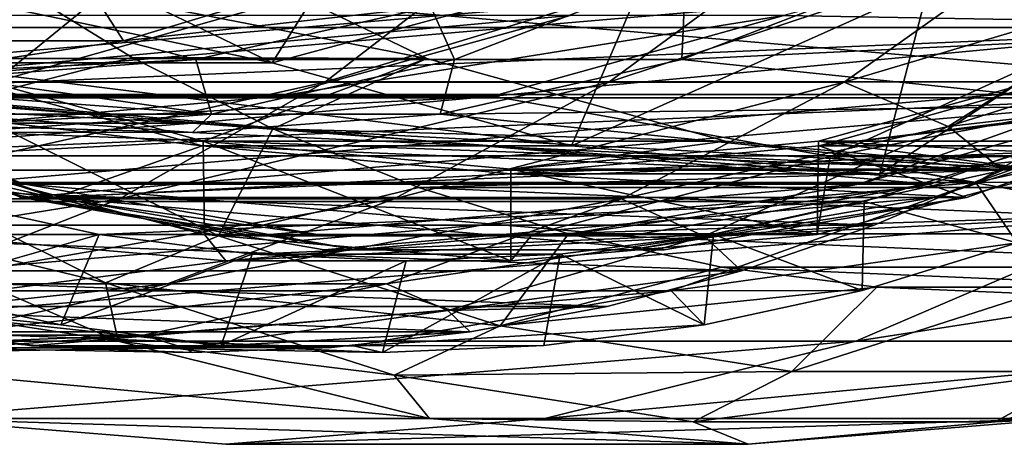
# Model space of a CAD drawing. Header units: metres. Extents: x 26 to 263, y -109 to 109.
# Tile 751 of 771: x 247.05 to 252.42, y -11.5 to -9.19. Entities that reach past the tile are written whole.
import ezdxf

# ---------------------------------------------------------------- set-up
doc = ezdxf.new("R2010")
doc.units = ezdxf.units.M
doc.layers.add('solid_500750', color=7, linetype='CONTINUOUS')

msp = doc.modelspace()

# ---------------------------------------------------------------- linework, layer by layer
at = {"layer": 'solid_500750'}
for points in [[(251.213486, -9.161921, 98.863007), (253.803558, -9.208921, 99.556908), (255.18866, -8.09284, 99.927994)], [(248.426163, -9.420419, 83.130783), (246.896362, -8.681905, 82.720932), (249.030045, -8.457233, 82.231422)], [(248.426163, -9.420419, 83.130783), (249.030045, -8.457233, 82.231422), (250.493774, -8.86327, 82.623566)], [(244.884521, -8.68198, 90.231133), (246.896362, -8.681905, 82.720932), (248.426163, -9.420419, 83.130783)], [(246.413925, -9.420334, 90.640877), (244.884521, -8.68198, 90.231133), (248.426163, -9.420419, 83.130783)], [(244.896133, -8.660007, 90.234245), (246.422531, -9.396883, 90.643181), (247.743011, -8.660254, 79.609024)], [(246.422531, -9.396883, 90.643181), (249.268768, -9.39678, 80.017792), (247.743011, -8.660254, 79.609024)], [(247.743011, -8.660254, 79.609024), (249.268768, -9.39678, 80.017792), (246.93071, -8.940717, 79.391403)], [(243.662445, -8.706651, 92.181313), (245.121109, -9.523879, 92.572105), (254.651062, -8.706651, 95.125267)], [(253.580582, -9.523879, 93.285576), (245.509277, -9.523879, 91.123199), (244.050629, -8.706651, 90.732407)], [(255.039246, -8.706651, 93.676361), (253.580582, -9.523879, 93.285576), (244.050629, -8.706651, 90.732407)], [(247.890961, -8.726887, 115.067032), (245.783951, -8.726887, 117.819817), (244.866577, -9.526279, 117.051865)], [(246.910095, -9.526279, 114.382042), (247.890961, -8.726887, 115.067032), (244.866577, -9.526279, 117.051865)], [(245.121109, -9.523879, 92.572105), (253.192398, -9.523879, 94.734482), (254.651062, -8.706651, 95.125267)], [(249.749786, -8.726887, 112.140915), (247.890961, -8.726887, 115.067032), (246.910095, -9.526279, 114.382042)], [(248.712891, -9.526279, 111.544121), (249.749786, -8.726887, 112.140915), (246.910095, -9.526279, 114.382042)], [(251.346222, -8.726887, 109.063789), (249.749786, -8.726887, 112.140915), (248.712891, -9.526279, 111.544121)], [(250.261215, -9.526279, 108.559731), (251.346222, -8.726887, 109.063789), (248.712891, -9.526279, 111.544121)], [(252.668106, -8.726887, 105.859116), (251.346222, -8.726887, 109.063789), (250.261215, -9.526279, 108.559731)], [(251.543259, -9.526279, 105.451637), (252.668106, -8.726887, 105.859116), (250.261215, -9.526279, 108.559731)], [(253.348404, -8.986669, 102.520256), (252.668106, -8.726887, 105.859116), (251.543259, -9.526279, 105.451637)], [(254.716873, -8.781515, 95.142899), (244.318329, -9.228156, 92.357025), (243.596268, -8.78126, 92.163582)], [(255.079269, -8.769137, 93.687088), (244.01059, -8.769137, 90.721687), (245.480637, -9.592728, 91.115524)], [(254.716873, -8.781515, 95.142899), (253.994797, -9.228377, 94.949448), (244.318329, -9.228156, 92.357025)], [(255.079269, -8.769137, 93.687088), (245.480637, -9.592728, 91.115524), (253.609222, -9.592728, 93.293251)], [(251.92569, -8.913817, 99.05381), (254.361023, -8.804773, 99.706261), (253.73674, -9.252996, 99.539009)], [(250.056595, -9.872698, 83.567589), (248.426163, -9.420419, 83.130783), (250.493774, -8.86327, 82.623566)], [(250.056595, -9.872698, 83.567589), (250.493774, -8.86327, 82.623566), (252.003372, -9, 83.028)], [(251.738113, -10.025, 84.018082), (252.003372, -9, 83.028), (253.51297, -8.86327, 83.432434)], [(253.419647, -9.872698, 84.468582), (251.738113, -10.025, 84.018082), (253.51297, -8.86327, 83.432434)], [(247.392212, -8.951479, 109.133934), (246.286346, -9.301299, 108.554382), (245.756378, -8.951479, 111.94104)], [(247.392212, -8.951479, 109.133934), (247.616241, -9.301299, 105.713387), (246.286346, -9.301299, 108.554382)], [(246.93071, -8.940717, 79.391403), (247.663025, -9.392394, 79.587601), (246.684845, -9.642426, 81.367538)], [(249.268768, -9.39678, 80.017792), (247.663025, -9.392394, 79.587601), (246.93071, -8.940717, 79.391403)], [(247.392212, -8.951479, 109.133934), (248.769623, -8.951479, 106.191406), (247.616241, -9.301299, 105.713387)], [(249.29039, -9.114882, 103.317062), (247.616241, -9.301299, 105.713387), (248.769623, -8.951479, 106.191406)], [(250.680435, -8.914814, 103.689468), (249.418533, -9.401954, 103.351395), (249.29039, -9.114882, 103.317062)], [(250.680435, -8.914814, 103.689468), (250.657516, -9.403152, 98.71405), (249.418533, -9.401954, 103.351395)], [(250.657516, -9.403152, 98.71405), (251.92569, -8.913817, 99.05381), (253.73674, -9.252996, 99.539009)], [(250.680435, -8.914814, 103.689468), (251.92569, -8.913817, 99.05381), (250.657516, -9.403152, 98.71405)], [(251.738113, -10.025, 84.018082), (250.056595, -9.872698, 83.567589), (252.003372, -9, 83.028)], [(252.109329, -9.766737, 102.188293), (253.348404, -8.986669, 102.520256), (251.543259, -9.526279, 105.451637)], [(253.73674, -9.252996, 99.539009), (253.348404, -8.986669, 102.520256), (252.109329, -9.766737, 102.188293)], [(249.29039, -9.114882, 103.317062), (248.010071, -9.402998, 102.974052), (247.616241, -9.301299, 105.713387)], [(249.418533, -9.401954, 103.351395), (248.010071, -9.402998, 102.974052), (249.29039, -9.114882, 103.317062)], [(243.606445, -9.161921, 101.483704), (245.192459, -9.601898, 101.908615), (250.048965, -9.161921, 103.209717)], [(245.192459, -9.601898, 101.908615), (248.462952, -9.601898, 102.784805), (250.048965, -9.161921, 103.209717)], [(251.213486, -9.161921, 98.863007), (250.048965, -9.161921, 103.209717), (248.462952, -9.601898, 102.784805)], [(251.213486, -9.161921, 98.863007), (248.462952, -9.601898, 102.784805), (249.627472, -9.601898, 98.438095)], [(251.213486, -9.161921, 98.863007), (249.627472, -9.601898, 98.438095), (253.803558, -9.208921, 99.556908)], [(253.994797, -9.228377, 94.949448), (245.072586, -9.61096, 92.559105), (244.318329, -9.228156, 92.357025)], [(253.994797, -9.228377, 94.949448), (253.240509, -9.611146, 94.747368), (245.072586, -9.61096, 92.559105)], [(249.627472, -9.601898, 98.438095), (252.260422, -10.073453, 99.143486), (253.803558, -9.208921, 99.556908)], [(254.096054, -9.667695, 95.494209), (253.803558, -9.208921, 99.556908), (252.260422, -10.073453, 99.143486)], [(250.657516, -9.403152, 98.71405), (253.73674, -9.252996, 99.539009), (253.08255, -9.655141, 99.363747)], [(253.000488, -9.234417, 98.617073), (251.466187, -9.931141, 98.206024), (254.702377, -9.303867, 99.073029)], [(253.018753, -9.931212, 92.41037), (251.466187, -9.931141, 98.206024), (253.000488, -9.234417, 98.617073)], [(253.73674, -9.252996, 99.539009), (252.109329, -9.766737, 102.188293), (253.08255, -9.655141, 99.363747)], [(246.286346, -9.301299, 108.554382), (247.616241, -9.301299, 105.713387), (246.429581, -9.477854, 105.221588)], [(248.010071, -9.402998, 102.974052), (246.429581, -9.477854, 105.221588), (247.616241, -9.301299, 105.713387)], [(251.466187, -9.931141, 98.206024), (253.216629, -10.246458, 98.67498), (254.702377, -9.303867, 99.073029)], [(248.095749, -9.700388, 102.997009), (245.404404, -9.700388, 102.27597), (244.081604, -9.401954, 101.921585)], [(248.095749, -9.700388, 102.997009), (244.081604, -9.401954, 101.921585), (246.700516, -9.5, 102.623215)], [(245.661774, -9.592728, 90.439369), (246.413925, -9.420334, 90.640877), (248.044647, -9.872663, 91.077759)], [(246.413925, -9.420334, 90.640877), (248.426163, -9.420419, 83.130783), (250.056595, -9.872698, 83.567589)], [(248.044647, -9.872663, 91.077759), (246.413925, -9.420334, 90.640877), (250.056595, -9.872698, 83.567589)], [(246.422531, -9.396883, 90.643181), (248.049194, -9.848113, 91.078979), (249.268768, -9.39678, 80.017792)], [(246.433411, -9.931212, 90.646095), (248.049194, -9.848113, 91.078979), (246.422531, -9.396883, 90.643181)], [(248.010071, -9.402998, 102.974052), (246.700516, -9.5, 102.623215), (246.429581, -9.477854, 105.221588)], [(247.663025, -9.392394, 79.587601), (248.428604, -9.779906, 79.792702), (246.684845, -9.642426, 81.367538)], [(248.095749, -9.700388, 102.997009), (246.700516, -9.5, 102.623215), (248.010071, -9.402998, 102.974052)], [(249.268768, -9.39678, 80.017792), (248.428604, -9.779906, 79.792702), (247.663025, -9.392394, 79.587601)], [(249.418533, -9.401954, 103.351395), (248.095749, -9.700388, 102.997009), (248.010071, -9.402998, 102.974052)], [(248.049194, -9.848113, 91.078979), (250.89563, -9.848072, 80.453644), (249.268768, -9.39678, 80.017792)], [(249.418533, -9.401954, 103.351395), (249.340454, -9.699592, 98.361206), (248.095749, -9.700388, 102.997009)], [(249.268768, -9.39678, 80.017792), (250.89563, -9.848072, 80.453644), (248.428604, -9.779906, 79.792702)], [(249.418533, -9.401954, 103.351395), (250.657516, -9.403152, 98.71405), (249.340454, -9.699592, 98.361206)], [(249.340454, -9.699592, 98.361206), (250.657516, -9.403152, 98.71405), (253.08255, -9.655141, 99.363747)], [(251.402954, -9.848113, 91.977486), (253.029617, -9.396883, 92.413284), (254.249756, -9.848072, 81.352242)], [(253.018753, -9.931212, 92.41037), (253.029617, -9.396883, 92.413284), (251.402954, -9.848113, 91.977486)], [(253.038239, -9.420334, 92.415588), (251.407516, -9.872663, 91.978706), (255.050064, -9.420419, 84.905388)], [(253.790375, -9.592728, 92.617096), (251.407516, -9.872663, 91.978706), (253.038239, -9.420334, 92.415588)], [(251.407516, -9.872663, 91.978706), (253.419647, -9.872698, 84.468582), (255.050064, -9.420419, 84.905388)], [(245.121109, -9.523879, 92.572105), (246.690262, -10.08159, 92.992493), (253.192398, -9.523879, 94.734482)], [(247.07843, -10.08159, 91.543587), (246.690262, -10.08159, 92.992493), (245.121109, -9.523879, 92.572105)], [(247.07843, -10.08159, 91.543587), (245.121109, -9.523879, 92.572105), (245.509277, -9.523879, 91.123199)], [(252.011429, -10.08159, 92.865189), (247.07843, -10.08159, 91.543587), (245.509277, -9.523879, 91.123199)], [(253.580582, -9.523879, 93.285576), (252.011429, -10.08159, 92.865189), (245.509277, -9.523879, 91.123199)], [(248.712891, -9.526279, 111.544121), (246.910095, -9.526279, 114.382042), (245.852066, -10.162675, 113.643173)], [(247.594437, -10.162675, 110.900375), (248.712891, -9.526279, 111.544121), (245.852066, -10.162675, 113.643173)], [(246.690262, -10.08159, 92.992493), (251.62326, -10.08159, 94.314087), (253.192398, -9.523879, 94.734482)], [(250.261215, -9.526279, 108.559731), (248.712891, -9.526279, 111.544121), (247.594437, -10.162675, 110.900375)], [(249.090866, -10.162675, 108.016022), (250.261215, -9.526279, 108.559731), (247.594437, -10.162675, 110.900375)], [(251.543259, -9.526279, 105.451637), (250.261215, -9.526279, 108.559731), (249.090866, -10.162675, 108.016022)], [(250.329941, -10.162675, 105.012108), (251.543259, -9.526279, 105.451637), (249.090866, -10.162675, 108.016022)], [(252.109329, -9.766737, 102.188293), (251.543259, -9.526279, 105.451637), (250.329941, -10.162675, 105.012108)], [(253.580582, -9.523879, 93.285576), (253.192398, -9.523879, 94.734482), (251.62326, -10.08159, 94.314087)], [(253.580582, -9.523879, 93.285576), (251.62326, -10.08159, 94.314087), (252.011429, -10.08159, 92.865189)], [(247.992233, -9.749969, 98), (246.356979, -9.601898, 97.561905), (243.724045, -10.073453, 96.856514)], [(245.192459, -9.601898, 101.908615), (246.827713, -9.749969, 102.34671), (248.462952, -9.601898, 102.784805)], [(247.992233, -9.749969, 98), (246.827713, -9.749969, 102.34671), (245.192459, -9.601898, 101.908615)], [(247.992233, -9.749969, 98), (245.192459, -9.601898, 101.908615), (246.356979, -9.601898, 97.561905)], [(245.480637, -9.592728, 91.115524), (245.661774, -9.592728, 90.439369), (247.24234, -10.154499, 90.862816)], [(247.061188, -10.154499, 91.538971), (245.480637, -9.592728, 91.115524), (247.24234, -10.154499, 90.862816)], [(253.609222, -9.592728, 93.293251), (245.480637, -9.592728, 91.115524), (247.061188, -10.154499, 91.538971)], [(247.24234, -10.154499, 90.862816), (245.661774, -9.592728, 90.439369), (248.044647, -9.872663, 91.077759)], [(249.627472, -9.601898, 98.438095), (248.462952, -9.601898, 102.784805), (246.827713, -9.749969, 102.34671)], [(249.627472, -9.601898, 98.438095), (246.827713, -9.749969, 102.34671), (247.992233, -9.749969, 98)], [(253.609222, -9.592728, 93.293251), (247.061188, -10.154499, 91.538971), (252.028671, -10.154499, 92.869804)], [(249.627472, -9.601898, 98.438095), (247.992233, -9.749969, 98), (252.260422, -10.073453, 99.143486)], [(253.790375, -9.592728, 92.617096), (252.209808, -10.154499, 92.193649), (251.407516, -9.872663, 91.978706)], [(252.028671, -10.154499, 92.869804), (252.209808, -10.154499, 92.193649), (253.790375, -9.592728, 92.617096)], [(253.609222, -9.592728, 93.293251), (252.028671, -10.154499, 92.869804), (253.790375, -9.592728, 92.617096)], [(252.407333, -10.005305, 99.182846), (243.577118, -10.005305, 96.817154), (242.901901, -9.655141, 96.636253)], [(247.992233, -9.8, 98), (252.407333, -10.005305, 99.182846), (242.901901, -9.655141, 96.636253)], [(246.643997, -9.699592, 97.638794), (247.992233, -9.8, 98), (242.901901, -9.655141, 96.636253)], [(253.240509, -9.611146, 94.747368), (245.854996, -9.928032, 92.768723), (245.072586, -9.61096, 92.559105)], [(253.240509, -9.611146, 94.747368), (252.458084, -9.928183, 94.53775), (245.854996, -9.928032, 92.768723)], [(246.684845, -9.642426, 81.367538), (248.133072, -10.364456, 81.755539), (246.032806, -9.880072, 83.271149)], [(248.428604, -9.779906, 79.792702), (248.133072, -10.364456, 81.755539), (246.684845, -9.642426, 81.367538)], [(249.340454, -9.699592, 98.361206), (253.08255, -9.655141, 99.363747), (252.407333, -10.005305, 99.182846)], [(253.08255, -9.655141, 99.363747), (252.109329, -9.766737, 102.188293), (252.407333, -10.005305, 99.182846)], [(248.095749, -9.700388, 102.997009), (246.750076, -9.79922, 102.63649), (245.404404, -9.700388, 102.27597)], [(246.750076, -9.79922, 102.63649), (247.992233, -9.8, 98), (246.643997, -9.699592, 97.638794)], [(248.095749, -9.700388, 102.997009), (247.992233, -9.8, 98), (246.750076, -9.79922, 102.63649)], [(247.992233, -9.8, 98), (249.340454, -9.699592, 98.361206), (252.407333, -10.005305, 99.182846)], [(248.095749, -9.700388, 102.997009), (249.340454, -9.699592, 98.361206), (247.992233, -9.8, 98)], [(253.305496, -10.06896, 95.28241), (254.096054, -9.667695, 95.494209), (252.260422, -10.073453, 99.143486)], [(247.992233, -9.749969, 98), (243.724045, -10.073453, 96.856514), (252.260422, -10.073453, 99.143486)], [(248.428604, -9.779906, 79.792702), (249.223434, -10.101008, 80.005646), (248.133072, -10.364456, 81.755539)], [(252.572693, -10, 80.902946), (249.223434, -10.101008, 80.005646), (248.428604, -9.779906, 79.792702)], [(250.89563, -9.848072, 80.453644), (252.572693, -10, 80.902946), (248.428604, -9.779906, 79.792702)], [(250.779205, -10.36487, 101.83194), (252.109329, -9.766737, 102.188293), (250.329941, -10.162675, 105.012108)], [(252.407333, -10.005305, 99.182846), (252.109329, -9.766737, 102.188293), (250.779205, -10.36487, 101.83194)], [(246.433411, -9.931212, 90.646095), (248.057129, -10.356848, 91.0811), (248.049194, -9.848113, 91.078979)], [(247.24234, -10.154499, 90.862816), (248.044647, -9.872663, 91.077759), (249.726074, -10.025, 91.528236)], [(248.044647, -9.872663, 91.077759), (250.056595, -9.872698, 83.567589), (251.738113, -10.025, 84.018082)], [(249.726074, -10.025, 91.528236), (248.044647, -9.872663, 91.077759), (251.738113, -10.025, 84.018082)], [(248.049194, -9.848113, 91.078979), (249.726074, -10, 91.528236), (250.89563, -9.848072, 80.453644)], [(249.726074, -10.5, 91.528236), (249.726074, -10, 91.528236), (248.049194, -9.848113, 91.078979)], [(248.057129, -10.356848, 91.0811), (249.726074, -10.5, 91.528236), (248.049194, -9.848113, 91.078979)], [(249.726074, -10, 91.528236), (252.572693, -10, 80.902946), (250.89563, -9.848072, 80.453644)], [(249.726074, -10, 91.528236), (251.402954, -9.848113, 91.977486), (252.572693, -10, 80.902946)], [(251.395035, -10.356848, 91.975365), (251.402954, -9.848113, 91.977486), (249.726074, -10, 91.528236)], [(251.407516, -9.872663, 91.978706), (249.726074, -10.025, 91.528236), (253.419647, -9.872698, 84.468582)], [(252.209808, -10.154499, 92.193649), (249.726074, -10.025, 91.528236), (251.407516, -9.872663, 91.978706)], [(249.726074, -10.025, 91.528236), (251.738113, -10.025, 84.018082), (253.419647, -9.872698, 84.468582)], [(251.395035, -10.356848, 91.975365), (253.018753, -9.931212, 92.41037), (251.402954, -9.848113, 91.977486)], [(251.402954, -9.848113, 91.977486), (254.249756, -9.848072, 81.352242), (252.572693, -10, 80.902946)], [(246.032806, -9.880072, 83.271149), (247.516724, -10.619896, 83.668709), (245.976944, -10.246575, 85.347473)], [(248.133072, -10.364456, 81.755539), (247.516724, -10.619896, 83.668709), (246.032806, -9.880072, 83.271149)], [(252.458084, -9.928183, 94.53775), (246.660889, -10.177041, 92.984627), (245.854996, -9.928032, 92.768723)], [(246.433411, -9.931212, 90.646095), (246.504456, -10.356841, 96.876724), (248.057129, -10.356848, 91.0811)], [(252.458084, -9.928183, 94.53775), (251.652191, -10.177155, 94.321838), (246.660889, -10.177041, 92.984627)], [(251.466187, -9.931141, 98.206024), (249.8423, -10.356841, 97.770966), (253.216629, -10.246458, 98.67498)], [(251.395035, -10.356848, 91.975365), (249.8423, -10.356841, 97.770966), (251.466187, -9.931141, 98.206024)], [(251.395035, -10.356848, 91.975365), (251.466187, -9.931141, 98.206024), (253.018753, -9.931212, 92.41037)], [(252.48558, -10.401077, 95.062744), (251.652191, -10.177155, 94.321838), (252.458084, -9.928183, 94.53775)], [(251.706009, -10.305557, 98.994957), (244.278442, -10.305557, 97.005043), (243.577118, -10.005305, 96.817154)], [(252.407333, -10.005305, 99.182846), (251.706009, -10.305557, 98.994957), (243.577118, -10.005305, 96.817154)], [(252.209808, -10.154499, 92.193649), (247.24234, -10.154499, 90.862816), (249.726074, -10.025, 91.528236)], [(252.572693, -10, 80.902946), (255.921951, -10.101008, 81.80024), (249.223434, -10.101008, 80.005646)], [(249.726074, -10.5, 91.528236), (251.395035, -10.356848, 91.975365), (249.726074, -10, 91.528236)], [(252.407333, -10.005305, 99.182846), (250.779205, -10.36487, 101.83194), (251.706009, -10.305557, 98.994957)], [(243.724045, -10.073453, 96.856514), (245.383804, -10.663381, 97.301178), (252.260422, -10.073453, 99.143486)], [(245.383804, -10.663381, 97.301178), (250.600662, -10.663381, 98.698822), (252.260422, -10.073453, 99.143486)], [(246.690262, -10.08159, 92.992493), (248.327011, -10.364367, 93.430992), (251.62326, -10.08159, 94.314087)], [(248.715179, -10.364367, 91.982086), (248.327011, -10.364367, 93.430992), (246.690262, -10.08159, 92.992493)], [(248.715179, -10.364367, 91.982086), (246.690262, -10.08159, 92.992493), (247.07843, -10.08159, 91.543587)], [(250.37468, -10.364367, 92.426682), (248.715179, -10.364367, 91.982086), (247.07843, -10.08159, 91.543587)], [(252.011429, -10.08159, 92.865189), (250.37468, -10.364367, 92.426682), (247.07843, -10.08159, 91.543587)], [(248.327011, -10.364367, 93.430992), (249.986511, -10.364367, 93.875587), (251.62326, -10.08159, 94.314087)], [(252.011429, -10.08159, 92.865189), (251.62326, -10.08159, 94.314087), (249.986511, -10.364367, 93.875587)], [(252.011429, -10.08159, 92.865189), (249.986511, -10.364367, 93.875587), (250.37468, -10.364367, 92.426682)], [(252.48558, -10.401077, 95.062744), (252.260422, -10.073453, 99.143486), (250.600662, -10.663381, 98.698822)], [(252.48558, -10.401077, 95.062744), (253.305496, -10.06896, 95.28241), (252.260422, -10.073453, 99.143486)], [(249.223434, -10.101008, 80.005646), (250.040375, -10.352732, 80.22451), (248.133072, -10.364456, 81.755539)], [(249.223434, -10.101008, 80.005646), (255.921951, -10.101008, 81.80024), (255.105011, -10.352732, 81.581375)], [(249.223434, -10.101008, 80.005646), (255.105011, -10.352732, 81.581375), (250.040375, -10.352732, 80.22451)], [(247.594437, -10.162675, 110.900375), (245.852066, -10.162675, 113.643173), (244.734985, -10.625184, 112.863068)], [(246.413559, -10.625184, 110.220703), (247.594437, -10.162675, 110.900375), (244.734985, -10.625184, 112.863068)], [(246.412277, -10.661634, 93.435654), (246.660889, -10.177041, 92.984627), (247.48259, -10.355905, 93.204765)], [(249.090866, -10.162675, 108.016022), (247.594437, -10.162675, 110.900375), (246.413559, -10.625184, 110.220703)], [(247.855179, -10.625184, 107.441963), (249.090866, -10.162675, 108.016022), (246.413559, -10.625184, 110.220703)], [(251.652191, -10.177155, 94.321838), (247.48259, -10.355905, 93.204765), (246.660889, -10.177041, 92.984627)], [(247.061188, -10.154499, 91.538971), (247.24234, -10.154499, 90.862816), (248.890289, -10.439163, 91.304321)], [(248.709137, -10.439163, 91.980476), (247.061188, -10.154499, 91.538971), (248.890289, -10.439163, 91.304321)], [(252.028671, -10.154499, 92.869804), (247.061188, -10.154499, 91.538971), (248.709137, -10.439163, 91.980476)], [(250.561859, -10.439163, 91.752144), (248.890289, -10.439163, 91.304321), (247.24234, -10.154499, 90.862816)], [(252.209808, -10.154499, 92.193649), (250.561859, -10.439163, 91.752144), (247.24234, -10.154499, 90.862816)], [(251.652191, -10.177155, 94.321838), (250.83049, -10.355981, 94.1017), (247.48259, -10.355905, 93.204765)], [(250.329941, -10.162675, 105.012108), (249.090866, -10.162675, 108.016022), (247.855179, -10.625184, 107.441963)], [(249.048889, -10.625184, 104.54805), (250.329941, -10.162675, 105.012108), (247.855179, -10.625184, 107.441963)], [(252.028671, -10.154499, 92.869804), (248.709137, -10.439163, 91.980476), (250.380722, -10.439163, 92.428299)], [(250.779205, -10.36487, 101.83194), (250.329941, -10.162675, 105.012108), (249.048889, -10.625184, 104.54805)], [(250.380722, -10.439163, 92.428299), (250.561859, -10.439163, 91.752144), (252.209808, -10.154499, 92.193649)], [(252.028671, -10.154499, 92.869804), (250.380722, -10.439163, 92.428299), (252.209808, -10.154499, 92.193649)], [(251.641937, -10.66177, 94.836731), (250.83049, -10.355981, 94.1017), (251.652191, -10.177155, 94.321838)], [(251.641937, -10.66177, 94.836731), (251.652191, -10.177155, 94.321838), (252.48558, -10.401077, 95.062744)], [(247.587357, -10.93715, 85.778915), (244.740601, -10.93705, 96.404175), (243.130127, -10.246458, 95.97271)], [(245.976944, -10.246575, 85.347473), (247.587357, -10.93715, 85.778915), (243.130127, -10.246458, 95.97271)], [(244.740601, -10.93705, 96.404175), (251.606155, -10.93705, 98.243515), (253.216629, -10.246458, 98.67498)], [(248.173386, -10.5, 97.323845), (244.740601, -10.93705, 96.404175), (253.216629, -10.246458, 98.67498)], [(247.516724, -10.619896, 83.668709), (247.587357, -10.93715, 85.778915), (245.976944, -10.246575, 85.347473)], [(249.8423, -10.356841, 97.770966), (248.173386, -10.5, 97.323845), (253.216629, -10.246458, 98.67498)], [(256.063049, -10.246575, 88.049637), (253.216629, -10.246458, 98.67498), (251.606155, -10.93705, 98.243515)], [(254.452637, -10.93715, 87.618195), (256.063049, -10.246575, 88.049637), (251.606155, -10.93705, 98.243515)], [(250.983871, -10.554558, 98.801491), (245.000595, -10.554558, 97.198509), (244.278442, -10.305557, 97.005043)], [(251.706009, -10.305557, 98.994957), (250.983871, -10.554558, 98.801491), (244.278442, -10.305557, 97.005043)], [(246.412277, -10.661634, 93.435654), (247.48259, -10.355905, 93.204765), (247.273834, -10.849168, 93.666473)], [(247.273834, -10.849168, 93.666473), (247.48259, -10.355905, 93.204765), (248.317169, -10.463949, 93.428352)], [(250.83049, -10.355981, 94.1017), (248.317169, -10.463949, 93.428352), (247.48259, -10.355905, 93.204765)], [(250.040375, -10.352732, 80.22451), (249.669083, -10.854959, 82.167046), (248.133072, -10.364456, 81.755539)], [(250.83049, -10.355981, 94.1017), (249.995911, -10.463987, 93.878105), (248.317169, -10.463949, 93.428352)], [(250.040375, -10.352732, 80.22451), (250.874451, -10.53384, 80.447968), (249.669083, -10.854959, 82.167046)], [(250.780365, -10.849258, 94.605904), (249.995911, -10.463987, 93.878105), (250.83049, -10.355981, 94.1017)], [(250.040375, -10.352732, 80.22451), (255.105011, -10.352732, 81.581375), (254.270935, -10.53384, 81.357918)], [(250.040375, -10.352732, 80.22451), (254.270935, -10.53384, 81.357918), (250.874451, -10.53384, 80.447968)], [(251.706009, -10.305557, 98.994957), (250.779205, -10.36487, 101.83194), (250.983871, -10.554558, 98.801491)], [(250.780365, -10.849258, 94.605904), (250.83049, -10.355981, 94.1017), (251.641937, -10.66177, 94.836731)], [(248.173386, -10.5, 97.323845), (246.504456, -10.356841, 96.876724), (244.740601, -10.93705, 96.404175)], [(248.057129, -10.356848, 91.0811), (246.504456, -10.356841, 96.876724), (248.173386, -10.5, 97.323845)], [(248.133072, -10.364456, 81.755539), (249.669083, -10.854959, 82.167046), (247.516724, -10.619896, 83.668709)], [(248.057129, -10.356848, 91.0811), (248.173386, -10.5, 97.323845), (249.726074, -10.5, 91.528236)], [(249.726074, -10.5, 91.528236), (248.173386, -10.5, 97.323845), (249.8423, -10.356841, 97.770966)], [(250.37468, -10.364367, 92.426682), (249.986511, -10.364367, 93.875587), (248.327011, -10.364367, 93.430992)], [(250.37468, -10.364367, 92.426682), (248.327011, -10.364367, 93.430992), (248.715179, -10.364367, 91.982086)], [(249.382782, -10.769925, 101.457832), (250.779205, -10.36487, 101.83194), (249.048889, -10.625184, 104.54805)], [(250.983871, -10.554558, 98.801491), (250.779205, -10.36487, 101.83194), (249.382782, -10.769925, 101.457832)], [(249.726074, -10.5, 91.528236), (249.8423, -10.356841, 97.770966), (251.395035, -10.356848, 91.975365)], [(251.641937, -10.66177, 94.836731), (252.48558, -10.401077, 95.062744), (250.600662, -10.663381, 98.698822)], [(248.709137, -10.439163, 91.980476), (248.890289, -10.439163, 91.304321), (250.561859, -10.439163, 91.752144)], [(250.380722, -10.439163, 92.428299), (248.709137, -10.439163, 91.980476), (250.561859, -10.439163, 91.752144)], [(247.273834, -10.849168, 93.666473), (248.317169, -10.463949, 93.428352), (248.14743, -10.962214, 93.900513)], [(248.14743, -10.962214, 93.900513), (248.317169, -10.463949, 93.428352), (249.15654, -10.499912, 93.653229)], [(248.14743, -10.962214, 93.900513), (249.15654, -10.499912, 93.653229), (249.0271, -11, 94.136185)], [(249.995911, -10.463987, 93.878105), (249.15654, -10.499912, 93.653229), (248.317169, -10.463949, 93.428352)], [(249.0271, -11, 94.136185), (249.15654, -10.499912, 93.653229), (249.995911, -10.463987, 93.878105)], [(249.0271, -11, 94.136185), (249.995911, -10.463987, 93.878105), (249.906769, -10.962259, 94.371857)], [(249.906769, -10.962259, 94.371857), (249.995911, -10.463987, 93.878105), (250.780365, -10.849258, 94.605904)], [(250.251572, -10.748423, 98.605293), (245.732895, -10.748423, 97.394707), (245.000595, -10.554558, 97.198509)], [(250.983871, -10.554558, 98.801491), (250.251572, -10.748423, 98.605293), (245.000595, -10.554558, 97.198509)], [(250.983871, -10.554558, 98.801491), (249.382782, -10.769925, 101.457832), (250.251572, -10.748423, 98.605293)], [(250.874451, -10.53384, 80.447968), (251.72113, -10.643106, 80.674805), (249.669083, -10.854959, 82.167046)], [(250.874451, -10.53384, 80.447968), (254.270935, -10.53384, 81.357918), (253.424255, -10.643106, 81.131081)], [(250.874451, -10.53384, 80.447968), (253.424255, -10.643106, 81.131081), (251.72113, -10.643106, 80.674805)], [(247.516724, -10.619896, 83.668709), (249.090591, -11.122488, 84.090363), (247.587357, -10.93715, 85.778915)], [(249.669083, -10.854959, 82.167046), (249.090591, -11.122488, 84.090363), (247.516724, -10.619896, 83.668709)], [(247.855179, -10.625184, 107.441963), (246.413559, -10.625184, 110.220703), (245.19046, -10.905893, 109.516731)], [(246.575333, -10.905893, 106.847389), (247.855179, -10.625184, 107.441963), (245.19046, -10.905893, 109.516731)], [(246.412277, -10.661634, 93.435654), (247.273834, -10.849168, 93.666473), (245.383804, -10.663381, 97.301178)], [(245.383804, -10.663381, 97.301178), (247.114944, -10.962421, 97.764969), (250.600662, -10.663381, 98.698822)], [(248.14743, -10.962214, 93.900513), (247.114944, -10.962421, 97.764969), (245.383804, -10.663381, 97.301178)], [(247.273834, -10.849168, 93.666473), (248.14743, -10.962214, 93.900513), (245.383804, -10.663381, 97.301178)], [(249.048889, -10.625184, 104.54805), (247.855179, -10.625184, 107.441963), (246.575333, -10.905893, 106.847389)], [(247.722046, -10.905893, 104.067398), (249.048889, -10.625184, 104.54805), (246.575333, -10.905893, 106.847389)], [(247.114944, -10.962421, 97.764969), (248.869507, -10.962421, 98.235031), (250.600662, -10.663381, 98.698822)], [(249.382782, -10.769925, 101.457832), (249.048889, -10.625184, 104.54805), (247.722046, -10.905893, 104.067398)], [(250.780365, -10.849258, 94.605904), (250.600662, -10.663381, 98.698822), (248.869507, -10.962421, 98.235031)], [(251.72113, -10.643106, 80.674805), (251.258545, -11.102983, 82.59288), (249.669083, -10.854959, 82.167046)], [(250.780365, -10.849258, 94.605904), (251.641937, -10.66177, 94.836731), (250.600662, -10.663381, 98.698822)], [(251.72113, -10.643106, 80.674805), (252.572693, -10.67951, 80.902946), (251.258545, -11.102983, 82.59288)], [(251.72113, -10.643106, 80.674805), (253.424255, -10.643106, 81.131081), (252.572693, -10.67951, 80.902946)], [(252.572693, -10.67951, 80.902946), (252.865967, -11.102983, 83.023521), (251.258545, -11.102983, 82.59288)], [(247.23584, -10.971601, 97.797356), (246.495911, -10.974357, 100.68441), (245.059235, -10.769925, 100.299507)], [(247.23584, -10.971601, 97.797356), (245.059235, -10.769925, 100.299507), (246.478912, -10.887297, 97.594566)], [(249.505539, -10.887297, 98.405434), (246.478912, -10.887297, 97.594566), (245.732895, -10.748423, 97.394707)], [(250.251572, -10.748423, 98.605293), (249.505539, -10.887297, 98.405434), (245.732895, -10.748423, 97.394707)], [(247.946106, -10.974357, 101.072929), (249.382782, -10.769925, 101.457832), (247.722046, -10.905893, 104.067398)], [(249.505539, -10.887297, 98.405434), (249.382782, -10.769925, 101.457832), (247.946106, -10.974357, 101.072929)], [(250.251572, -10.748423, 98.605293), (249.382782, -10.769925, 101.457832), (249.505539, -10.887297, 98.405434)], [(248.748611, -10.971601, 98.202644), (247.23584, -10.971601, 97.797356), (246.478912, -10.887297, 97.594566)], [(249.505539, -10.887297, 98.405434), (248.748611, -10.971601, 98.202644), (246.478912, -10.887297, 97.594566)], [(249.505539, -10.887297, 98.405434), (247.946106, -10.974357, 101.072929), (248.748611, -10.971601, 98.202644)], [(249.906769, -10.962259, 94.371857), (250.780365, -10.849258, 94.605904), (248.869507, -10.962421, 98.235031)], [(249.669083, -10.854959, 82.167046), (251.258545, -11.102983, 82.59288), (249.090591, -11.122488, 84.090363)], [(254.455429, -10.854959, 83.449356), (253.994904, -11.122488, 85.404274), (252.366272, -11.376623, 84.967941)], [(252.865967, -11.102983, 83.023521), (254.455429, -10.854959, 83.449356), (252.366272, -11.376623, 84.967941)], [(244.740601, -10.93705, 96.404175), (246.435944, -11.35842, 96.858368), (251.606155, -10.93705, 98.243515)], [(249.282272, -11.358416, 86.233002), (246.435944, -11.35842, 96.858368), (244.740601, -10.93705, 96.404175)], [(247.587357, -10.93715, 85.778915), (249.282272, -11.358416, 86.233002), (244.740601, -10.93705, 96.404175)], [(247.722046, -10.905893, 104.067398), (246.575333, -10.905893, 106.847389), (245.273209, -11, 106.242455)], [(246.372101, -11, 103.578377), (247.722046, -10.905893, 104.067398), (245.273209, -11, 106.242455)], [(247.946106, -10.974357, 101.072929), (247.722046, -10.905893, 104.067398), (246.372101, -11, 103.578377)], [(246.435944, -11.35842, 96.858368), (249.910812, -11.35842, 97.789322), (251.606155, -10.93705, 98.243515)], [(249.090591, -11.122488, 84.090363), (249.282272, -11.358416, 86.233002), (247.587357, -10.93715, 85.778915)], [(254.452637, -10.93715, 87.618195), (251.606155, -10.93705, 98.243515), (249.910812, -11.35842, 97.789322)], [(252.757706, -11.358416, 87.164108), (254.452637, -10.93715, 87.618195), (249.910812, -11.35842, 97.789322)], [(246.495911, -10.974357, 100.68441), (247.946106, -10.974357, 101.072929), (246.372101, -11, 103.578377)], [(247.992233, -11, 98), (246.495911, -10.974357, 100.68441), (247.23584, -10.971601, 97.797356)], [(247.992233, -11, 98), (247.946106, -10.974357, 101.072929), (246.495911, -10.974357, 100.68441)], [(248.14743, -10.962214, 93.900513), (249.0271, -11, 94.136185), (247.114944, -10.962421, 97.764969)], [(249.0271, -11, 94.136185), (248.869507, -10.962421, 98.235031), (247.114944, -10.962421, 97.764969)], [(248.748611, -10.971601, 98.202644), (247.992233, -11, 98), (247.23584, -10.971601, 97.797356)], [(248.748611, -10.971601, 98.202644), (247.946106, -10.974357, 101.072929), (247.992233, -11, 98)], [(249.0271, -11, 94.136185), (249.906769, -10.962259, 94.371857), (248.869507, -10.962421, 98.235031)], [(251.258545, -11.102983, 82.59288), (250.719238, -11.376623, 84.526688), (249.090591, -11.122488, 84.090363)], [(252.865967, -11.102983, 83.023521), (252.366272, -11.376623, 84.967941), (250.719238, -11.376623, 84.526688)], [(251.258545, -11.102983, 82.59288), (252.865967, -11.102983, 83.023521), (250.719238, -11.376623, 84.526688)], [(249.090591, -11.122488, 84.090363), (250.719238, -11.376623, 84.526688), (249.282272, -11.358416, 86.233002)], [(252.366272, -11.376623, 84.967941), (253.994904, -11.122488, 85.404274), (252.757706, -11.358416, 87.164108)], [(249.282272, -11.358416, 86.233002), (251.019989, -11.5, 86.698555), (246.435944, -11.35842, 96.858368)], [(246.435944, -11.35842, 96.858368), (248.173386, -11.5, 97.323845), (249.910812, -11.35842, 97.789322)], [(251.019989, -11.5, 86.698555), (248.173386, -11.5, 97.323845), (246.435944, -11.35842, 96.858368)], [(252.757706, -11.358416, 87.164108), (249.910812, -11.35842, 97.789322), (248.173386, -11.5, 97.323845)], [(251.019989, -11.5, 86.698555), (252.757706, -11.358416, 87.164108), (248.173386, -11.5, 97.323845)], [(250.719238, -11.376623, 84.526688), (251.019989, -11.5, 86.698555), (249.282272, -11.358416, 86.233002)], [(252.366272, -11.376623, 84.967941), (252.757706, -11.358416, 87.164108), (251.019989, -11.5, 86.698555)], [(250.719238, -11.376623, 84.526688), (252.366272, -11.376623, 84.967941), (251.019989, -11.5, 86.698555)]]:
    msp.add_3dface(points, dxfattribs=at)

doc.saveas('drawing.dxf')
